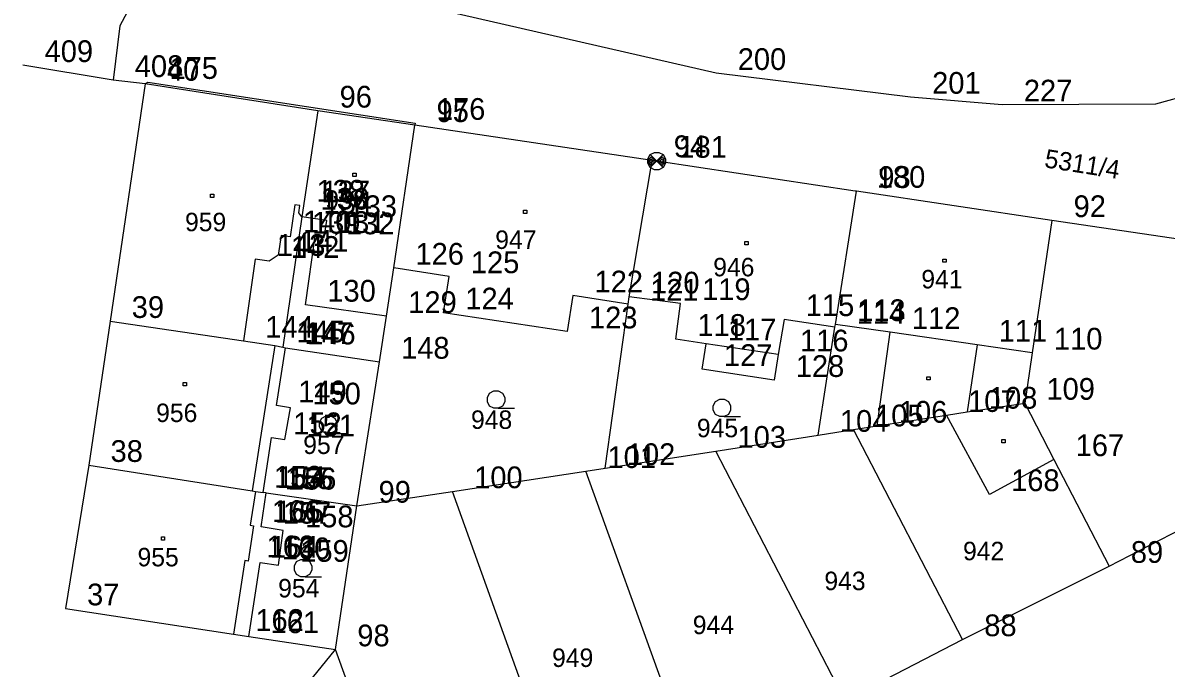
# Model space of a CAD drawing. Extents: x -822293 to -820259, y -1071573 to -1068794.
# Drawn here: x -822088.2 to -821983, y -1070278.3 to -1070218.9 of the extents above; entities that cross this region are included whole.
import ezdxf

# ---------------------------------------------------------------- set-up
doc = ezdxf.new("R2010")
doc.units = 0
for name, color, linetype in [('Vrstva 10', 7, 'Continuous'), ('Vrstva 11', 7, 'Continuous'), ('Vrstva 14', 7, 'Continuous'), ('Vrstva 2', 7, 'Continuous'), ('Vrstva 3', 7, 'Continuous'), ('Vrstva 5', 7, 'Continuous'), ('Vrstva 6', 7, 'Continuous'), ('Vrstva 8', 7, 'Continuous'), ('Vrstva 9', 7, 'Continuous')]:
    doc.layers.add(name, color=color, linetype=linetype)

# ---------------------------------------------------------------- blocks, each defined once
blk = doc.blocks.new('Z304')
at = {"layer": 'Vrstva 2'}
for p, q in [((-80, 20), (-60, 60)), ((-80, -20), (-80, 20)), ((-60, 60), (-20, 80)), ((-20, 80), (20, 80)), ((20, 80), (60, 60)), ((60, 60), (80, 20)), ((80, 20), (80, -20)), ((-60, -60), (-80, -20)), ((-20, -80), (-60, -60)), ((20, -80), (-20, -80)), ((60, -60), (20, -80)), ((20, -80), (170, -80)), ((80, -20), (60, -60))]:
    blk.add_line(p, q, dxfattribs=at)
blk = doc.blocks.new('Z402')
at = {"layer": 'Vrstva 2'}
for p, q in [((-10, 10), (20, 10)), ((-10, -20), (-10, 10)), ((20, 10), (20, -20)), ((20, -20), (-10, -20))]:
    blk.add_line(p, q, dxfattribs=at)
blk = doc.blocks.new('Z103')
at = {"layer": 'Vrstva 2'}
for p, q in [((-80, 20), (-60, 60)), ((-80, -20), (-80, 20)), ((-70, 20), (-50, 40)), ((-70, -20), (-70, 20)), ((-60, 60), (-20, 80)), ((-60, -60), (60, 60)), ((-60, 60), (60, -60)), ((-60, 10), (-50, 20)), ((-60, -10), (-60, 10)), ((-50, 40), (-10, 0)), ((-50, 20), (-30, 0)), ((-10, 0), (-50, -40)), ((-30, 0), (-50, -20)), ((-20, 80), (20, 80)), ((50, 40), (10, 0)), ((10, 0), (50, -40)), ((20, 80), (60, 60)), ((50, 20), (30, 0)), ((30, 0), (50, -20)), ((70, 20), (50, 40)), ((60, 10), (50, 20)), ((60, 60), (80, 20)), ((60, -10), (60, 10)), ((70, -20), (70, 20)), ((80, 20), (80, -20)), ((-60, -60), (-80, -20)), ((-50, -40), (-70, -20)), ((-50, -20), (-60, -10)), ((-20, -80), (-60, -60)), ((20, -80), (-20, -80)), ((60, -60), (20, -80)), ((50, -20), (60, -10)), ((50, -40), (70, -20)), ((80, -20), (60, -60))]:
    blk.add_line(p, q, dxfattribs=at)

msp = doc.modelspace()

# ---------------------------------------------------------------- linework, layer by layer
at = {"layer": 'Vrstva 2'}
for p, q in [((-822077.9, -1070216.63), (-822079.26, -1070219.18)), ((-822024.38, -1070223.55), (-822058.34, -1070215.74)), ((-822079.26, -1070219.18), (-822079.87, -1070224.2)), ((-822079.87, -1070224.2), (-822088.17, -1070222.82)), ((-822006.49, -1070225.74), (-822024.38, -1070223.55)), ((-821974.26, -1070223.7), (-821983.92, -1070226.41)), ((-822076.91, -1070224.54), (-822080.15, -1070246.37)), ((-822076.91, -1070224.54), (-822079.87, -1070224.2)), ((-822061.02, -1070227.01), (-822076.91, -1070224.54)), ((-821998.05, -1070226.45), (-822006.49, -1070225.74)), ((-822061.02, -1070227.01), (-822062.5, -1070236.76)), ((-822052.1, -1070228.34), (-822061.02, -1070227.01)), ((-821983.92, -1070226.41), (-821998.05, -1070226.45)), ((-822054.04, -1070241.47), (-822052.1, -1070228.34)), ((-822030.27, -1070231.57), (-822052.1, -1070228.34)), ((-822032.36, -1070244.12), (-822030.27, -1070231.57)), ((-822029.84, -1070231.63), (-822030.27, -1070231.57)), ((-822011.58, -1070234.39), (-822029.84, -1070231.63)), ((-822013.39, -1070246.66), (-822011.44, -1070234.41)), ((-822011.44, -1070234.41), (-822011.58, -1070234.39)), ((-821993.47, -1070237.09), (-822011.44, -1070234.41)), ((-822062.5, -1070236.76), (-822064.25, -1070248.77)), ((-821993.47, -1070237.09), (-821995.28, -1070249.28)), ((-821963.12, -1070241.62), (-821993.47, -1070237.09)), ((-822054.7, -1070245.92), (-822054.04, -1070241.47)), ((-822048.94, -1070242.25), (-822054.04, -1070241.47)), ((-822049.45, -1070245.59), (-822048.94, -1070242.25)), ((-822037.56, -1070244.02), (-822038.07, -1070247.33)), ((-822032.45, -1070244.79), (-822037.56, -1070244.02)), ((-822034.59, -1070259.91), (-822032.45, -1070244.79)), ((-822032.45, -1070244.79), (-822032.36, -1070244.12)), ((-822027.66, -1070244.73), (-822032.36, -1070244.12)), ((-822028.09, -1070248.02), (-822027.66, -1070244.73)), ((-822055.36, -1070250.12), (-822054.7, -1070245.92)), ((-822038.07, -1070247.33), (-822049.45, -1070245.59)), ((-822080.15, -1070246.37), (-822082.1, -1070259.62)), ((-822080.15, -1070246.37), (-822067.86, -1070248.19)), ((-822018.12, -1070246.2), (-822018.65, -1070249.45)), ((-822013.43, -1070246.91), (-822018.12, -1070246.2)), ((-822014.98, -1070256.85), (-822013.43, -1070246.91)), ((-822013.43, -1070246.91), (-822013.39, -1070246.66)), ((-822067.86, -1070248.19), (-822064.99, -1070248.62)), ((-822025.29, -1070248.44), (-822028.09, -1070248.02)), ((-822064.99, -1070248.62), (-822064.25, -1070248.77)), ((-822064.83, -1070254.14), (-822064.01, -1070248.81)), ((-822064.25, -1070248.77), (-822064.01, -1070248.81)), ((-822064.01, -1070248.81), (-822055.36, -1070250.12)), ((-822025.65, -1070250.79), (-822025.29, -1070248.44)), ((-821995.28, -1070249.28), (-821995.97, -1070253.9)), ((-822057.43, -1070263.37), (-822055.36, -1070250.12)), ((-822018.65, -1070249.45), (-822019.04, -1070251.8)), ((-822019.04, -1070251.8), (-822025.65, -1070250.79)), ((-822063.53, -1070254.33), (-822064.83, -1070254.14)), ((-822064.07, -1070257.27), (-822063.53, -1070254.33)), ((-822001.27, -1070254.72), (-821995.97, -1070253.9)), ((-821995.97, -1070253.9), (-821993.28, -1070259.09)), ((-822009.55, -1070256.01), (-822003.18, -1070255.02)), ((-822003.18, -1070255.02), (-822001.27, -1070254.72)), ((-822014.98, -1070256.85), (-822011.74, -1070256.35)), ((-822011.74, -1070256.35), (-822009.55, -1070256.01)), ((-822001.69, -1070275.66), (-822011.74, -1070256.35)), ((-822066.07, -1070262.13), (-822065.29, -1070257.07)), ((-822065.29, -1070257.07), (-822064.07, -1070257.27)), ((-822024.4, -1070258.32), (-822014.98, -1070256.85)), ((-821988.2, -1070268.91), (-821965.38, -1070257.1)), ((-822034.59, -1070259.91), (-822024.4, -1070258.32)), ((-822012.52, -1070281.25), (-822024.4, -1070258.32)), ((-822082.1, -1070259.62), (-822084.26, -1070272.82)), ((-822082.1, -1070259.62), (-822067.06, -1070261.99)), ((-821993.28, -1070259.09), (-821988.2, -1070268.91)), ((-822048.64, -1070262.04), (-822036.37, -1070260.18)), ((-822036.37, -1070260.18), (-822034.59, -1070259.91)), ((-822026.35, -1070287.84), (-822036.37, -1070260.18)), ((-822067.06, -1070261.99), (-822066.76, -1070262.03)), ((-822066.76, -1070262.03), (-822066.07, -1070262.13)), ((-822066.25, -1070265.3), (-822065.78, -1070262.17)), ((-822065.78, -1070262.17), (-822066.07, -1070262.13)), ((-822065.78, -1070262.17), (-822057.43, -1070263.37)), ((-822057.43, -1070263.37), (-822048.64, -1070262.04)), ((-822038.02, -1070291.55), (-822048.64, -1070262.04)), ((-822059.39, -1070276.59), (-822057.43, -1070263.37)), ((-822064.2, -1070265.64), (-822066.25, -1070265.3)), ((-822064.64, -1070268.81), (-822064.2, -1070265.64)), ((-822067.37, -1070275.38), (-822066.33, -1070268.58)), ((-822066.33, -1070268.58), (-822064.64, -1070268.81)), ((-822001.69, -1070275.66), (-821988.2, -1070268.91)), ((-822084.26, -1070272.82), (-822068.77, -1070275.17)), ((-822068.77, -1070275.17), (-822067.37, -1070275.38)), ((-822067.37, -1070275.38), (-822059.39, -1070276.59)), ((-822070.38, -1070290.07), (-822059.39, -1070276.59)), ((-822052.21, -1070296.62), (-822059.39, -1070276.59)), ((-822012.52, -1070281.25), (-822001.69, -1070275.66))]:
    msp.add_line(p, q, dxfattribs=at)
at = {"layer": 'Vrstva 3'}
for p, q in [((-822076.91, -1070224.54), (-822076.68, -1070224.37)), ((-822076.68, -1070224.37), (-822052.07, -1070228.14)), ((-822052.07, -1070228.14), (-822052.1, -1070228.34)), ((-822063.15, -1070235.67), (-822063.56, -1070238.61)), ((-822062.68, -1070235.73), (-822063.15, -1070235.67)), ((-822062.77, -1070236.4), (-822062.68, -1070235.73)), ((-822062.5, -1070236.76), (-822062.77, -1070236.4)), ((-822060.2, -1070237.09), (-822062.5, -1070236.76)), ((-822060.43, -1070238.67), (-822060.2, -1070237.09)), ((-822064.39, -1070238.49), (-822064.66, -1070240.28)), ((-822063.56, -1070238.61), (-822064.39, -1070238.49)), ((-822062.15, -1070244.87), (-822061.26, -1070238.55)), ((-822061.26, -1070238.55), (-822060.43, -1070238.67)), ((-822066.79, -1070240.66), (-822067.86, -1070248.19)), ((-822065.51, -1070240.84), (-822066.79, -1070240.66)), ((-822064.66, -1070240.28), (-822065.51, -1070240.84)), ((-822054.7, -1070245.92), (-822062.15, -1070244.87)), ((-822008.35, -1070247.39), (-822013.39, -1070246.66)), ((-822009.55, -1070256.01), (-822008.35, -1070247.39)), ((-822000.36, -1070248.55), (-822008.35, -1070247.39)), ((-822064.99, -1070248.62), (-822067.06, -1070261.99)), ((-822018.65, -1070249.45), (-822025.29, -1070248.44)), ((-822000.36, -1070248.55), (-822001.27, -1070254.72)), ((-821995.28, -1070249.28), (-822000.36, -1070248.55)), ((-821999.22, -1070262.31), (-822003.18, -1070255.02)), ((-821993.28, -1070259.09), (-821999.22, -1070262.31)), ((-822066.76, -1070262.03), (-822067.24, -1070265.15)), ((-822066.94, -1070265.2), (-822067.44, -1070268.44)), ((-822067.24, -1070265.15), (-822066.94, -1070265.2)), ((-822067.74, -1070268.4), (-822068.77, -1070275.17)), ((-822067.44, -1070268.44), (-822067.74, -1070268.4))]:
    msp.add_line(p, q, dxfattribs=at)
at = {"layer": 'Vrstva 8'}
for p, q in [((-822079.26, -1070219.18), (-822079.26, -1070219.18)), ((-822088.17, -1070222.82), (-822088.17, -1070222.82)), ((-822024.38, -1070223.55), (-822024.38, -1070223.55)), ((-822079.87, -1070224.2), (-822079.87, -1070224.2)), ((-822076.91, -1070224.54), (-822076.91, -1070224.54)), ((-822076.68, -1070224.37), (-822076.68, -1070224.37)), ((-822006.49, -1070225.74), (-822006.49, -1070225.74)), ((-822061.02, -1070227.01), (-822061.02, -1070227.01)), ((-821998.05, -1070226.45), (-821998.05, -1070226.45)), ((-821983.92, -1070226.41), (-821983.92, -1070226.41)), ((-822052.07, -1070228.14), (-822052.07, -1070228.14)), ((-822052.1, -1070228.34), (-822052.1, -1070228.34)), ((-822030.27, -1070231.57), (-822030.27, -1070231.57)), ((-822029.84, -1070231.63), (-822029.84, -1070231.63)), ((-822011.58, -1070234.39), (-822011.58, -1070234.39)), ((-822011.44, -1070234.41), (-822011.44, -1070234.41)), ((-822063.15, -1070235.67), (-822063.15, -1070235.67)), ((-822062.77, -1070236.4), (-822062.77, -1070236.4)), ((-822062.68, -1070235.73), (-822062.68, -1070235.73)), ((-822062.5, -1070236.76), (-822062.5, -1070236.76)), ((-822060.2, -1070237.09), (-822060.2, -1070237.09)), ((-821993.47, -1070237.09), (-821993.47, -1070237.09)), ((-822064.39, -1070238.49), (-822064.39, -1070238.49)), ((-822063.56, -1070238.61), (-822063.56, -1070238.61)), ((-822061.26, -1070238.55), (-822061.26, -1070238.55)), ((-822060.43, -1070238.67), (-822060.43, -1070238.67)), ((-822066.79, -1070240.66), (-822066.79, -1070240.66)), ((-822065.51, -1070240.84), (-822065.51, -1070240.84)), ((-822064.66, -1070240.28), (-822064.66, -1070240.28)), ((-822054.04, -1070241.47), (-822054.04, -1070241.47)), ((-822048.94, -1070242.25), (-822048.94, -1070242.25)), ((-822037.56, -1070244.02), (-822037.56, -1070244.02)), ((-822062.15, -1070244.87), (-822062.15, -1070244.87)), ((-822032.45, -1070244.79), (-822032.45, -1070244.79)), ((-822032.36, -1070244.12), (-822032.36, -1070244.12)), ((-822027.66, -1070244.73), (-822027.66, -1070244.73)), ((-822054.7, -1070245.92), (-822054.7, -1070245.92)), ((-822049.45, -1070245.59), (-822049.45, -1070245.59)), ((-822080.15, -1070246.37), (-822080.15, -1070246.37)), ((-822018.12, -1070246.2), (-822018.12, -1070246.2)), ((-822013.43, -1070246.91), (-822013.43, -1070246.91)), ((-822013.39, -1070246.66), (-822013.39, -1070246.66)), ((-822067.86, -1070248.19), (-822067.86, -1070248.19)), ((-822038.07, -1070247.33), (-822038.07, -1070247.33)), ((-822028.09, -1070248.02), (-822028.09, -1070248.02)), ((-822008.35, -1070247.39), (-822008.35, -1070247.39)), ((-822064.99, -1070248.62), (-822064.99, -1070248.62)), ((-822064.25, -1070248.77), (-822064.25, -1070248.77)), ((-822064.01, -1070248.81), (-822064.01, -1070248.81)), ((-822025.29, -1070248.44), (-822025.29, -1070248.44)), ((-822000.36, -1070248.55), (-822000.36, -1070248.55)), ((-821995.28, -1070249.28), (-821995.28, -1070249.28)), ((-822055.36, -1070250.12), (-822055.36, -1070250.12)), ((-822018.65, -1070249.45), (-822018.65, -1070249.45)), ((-822025.65, -1070250.79), (-822025.65, -1070250.79)), ((-822019.04, -1070251.8), (-822019.04, -1070251.8)), ((-822064.83, -1070254.14), (-822064.83, -1070254.14)), ((-822063.53, -1070254.33), (-822063.53, -1070254.33)), ((-821995.97, -1070253.9), (-821995.97, -1070253.9)), ((-822003.18, -1070255.02), (-822003.18, -1070255.02)), ((-822001.27, -1070254.72), (-822001.27, -1070254.72)), ((-822011.74, -1070256.35), (-822011.74, -1070256.35)), ((-822009.55, -1070256.01), (-822009.55, -1070256.01)), ((-822065.29, -1070257.07), (-822065.29, -1070257.07)), ((-822064.07, -1070257.27), (-822064.07, -1070257.27)), ((-822014.98, -1070256.85), (-822014.98, -1070256.85)), ((-822024.4, -1070258.32), (-822024.4, -1070258.32)), ((-822082.1, -1070259.62), (-822082.1, -1070259.62)), ((-821993.28, -1070259.09), (-821993.28, -1070259.09)), ((-822036.37, -1070260.18), (-822036.37, -1070260.18)), ((-822034.59, -1070259.91), (-822034.59, -1070259.91)), ((-822067.06, -1070261.99), (-822067.06, -1070261.99)), ((-822066.76, -1070262.03), (-822066.76, -1070262.03)), ((-822066.07, -1070262.13), (-822066.07, -1070262.13)), ((-822065.78, -1070262.17), (-822065.78, -1070262.17)), ((-822048.64, -1070262.04), (-822048.64, -1070262.04)), ((-821999.22, -1070262.31), (-821999.22, -1070262.31)), ((-822057.43, -1070263.37), (-822057.43, -1070263.37)), ((-822067.24, -1070265.15), (-822067.24, -1070265.15)), ((-822066.94, -1070265.2), (-822066.94, -1070265.2)), ((-822066.25, -1070265.3), (-822066.25, -1070265.3)), ((-822064.2, -1070265.64), (-822064.2, -1070265.64)), ((-822067.74, -1070268.4), (-822067.74, -1070268.4)), ((-822067.44, -1070268.44), (-822067.44, -1070268.44)), ((-822066.33, -1070268.58), (-822066.33, -1070268.58)), ((-822064.64, -1070268.81), (-822064.64, -1070268.81)), ((-821988.2, -1070268.91), (-821988.2, -1070268.91)), ((-822084.26, -1070272.82), (-822084.26, -1070272.82)), ((-822068.77, -1070275.17), (-822068.77, -1070275.17)), ((-822067.37, -1070275.38), (-822067.37, -1070275.38)), ((-822059.39, -1070276.59), (-822059.39, -1070276.59)), ((-822001.69, -1070275.66), (-822001.69, -1070275.66))]:
    msp.add_line(p, q, dxfattribs=at)

# ---------------------------------------------------------------- block references
at = {"layer": 'Vrstva 10', "xscale": 0.01, "yscale": 0.01}
for p in [(-822044.62, -1070253.58), (-822023.84, -1070254.35), (-822060.07, -1070255.89), (-822062.38, -1070269.09)]:
    msp.add_blockref('Z304', p, dxfattribs=at)
at = {"layer": 'Vrstva 11', "xscale": 0.01, "yscale": 0.01}
for p in [(-822057.7, -1070232.84), (-822070.8, -1070234.78), (-822042, -1070236.26), (-822021.62, -1070239.14), (-822003.4, -1070240.75), (-822073.31, -1070252.11), (-822004.88, -1070251.58), (-821997.97, -1070257.37), (-822075.32, -1070266.33)]:
    msp.add_blockref('Z402', p, dxfattribs=at)
at = {"layer": 'Vrstva 14', "xscale": 0.01, "yscale": 0.01}
msp.add_blockref('Z103', (-822029.84, -1070231.63), dxfattribs=at)

# ---------------------------------------------------------------- texts
at = {"layer": 'Vrstva 5'}
msp.add_text('5311/4', height=1.699, rotation=351, dxfattribs=at).set_placement((-821994.225, -1070232.198))
for s, p in [('948', (-822046.926, -1070256.28)), ('945', (-822026.138, -1070257.05)), ('957', (-822062.366, -1070258.59)), ('942', (-822001.646, -1070268.37)), ('954', (-822064.676, -1070271.79)), ('943', (-822014.406, -1070271.12)), ('944', (-822026.516, -1070275.17)), ('949', (-822039.466, -1070278.19))]:
    msp.add_text(s, height=1.7, dxfattribs=at).set_placement(p)
at = {"layer": 'Vrstva 6'}
for s, p in [('958', (-822060.336, -1070236.03)), ('959', (-822073.246, -1070238.09)), ('947', (-822044.696, -1070239.72)), ('946', (-822024.636, -1070242.24)), ('941', (-822005.483, -1070243.35)), ('956', (-822075.906, -1070255.65)), ('955', (-822077.618, -1070268.93))]:
    msp.add_text(s, height=1.7, dxfattribs=at).set_placement(p)
at = {"layer": 'Vrstva 9'}
for s, p in [('409', (-822086.17, -1070222.52)), ('408', (-822077.87, -1070223.9)), ('200', (-822022.38, -1070223.25)), ('40', (-822074.91, -1070224.24)), ('175', (-822074.68, -1070224.07)), ('201', (-822004.49, -1070225.44)), ('96', (-822059.02, -1070226.71)), ('227', (-821996.05, -1070226.15)), ('95', (-822050.1, -1070228.04)), ('176', (-822050.07, -1070227.84)), ('94', (-822028.27, -1070231.27)), ('181', (-822027.84, -1070231.33)), ('180', (-822009.58, -1070234.09)), ('93', (-822009.44, -1070234.11)), ('138', (-822061.15, -1070235.37)), ('137', (-822060.68, -1070235.43)), ('136', (-822060.77, -1070236.1)), ('134', (-822060.5, -1070236.46)), ('133', (-822058.2, -1070236.79)), ('92', (-821991.47, -1070236.79)), ('140', (-822062.39, -1070238.19)), ('139', (-822061.56, -1070238.31)), ('131', (-822059.26, -1070238.25)), ('132', (-822058.43, -1070238.37)), ('143', (-822064.79, -1070240.36)), ('142', (-822063.51, -1070240.54)), ('141', (-822062.66, -1070239.98)), ('126', (-822052.04, -1070241.17)), ('125', (-822046.94, -1070241.95)), ('122', (-822035.56, -1070243.72)), ('120', (-822030.36, -1070243.82)), ('130', (-822060.15, -1070244.57)), ('121', (-822030.45, -1070244.49)), ('119', (-822025.66, -1070244.43)), ('39', (-822078.15, -1070246.07)), ('129', (-822052.7, -1070245.62)), ('124', (-822047.45, -1070245.29)), ('115', (-822016.12, -1070245.9)), ('123', (-822036.07, -1070247.03)), ('114', (-822011.43, -1070246.61)), ('113', (-822011.39, -1070246.36)), ('112', (-822006.35, -1070247.09)), ('144', (-822065.86, -1070247.89)), ('118', (-822026.09, -1070247.72)), ('117', (-822023.29, -1070248.14)), ('145', (-822062.99, -1070248.32)), ('147', (-822062.25, -1070248.47)), ('146', (-822062.01, -1070248.51)), ('116', (-822016.65, -1070249.15)), ('111', (-821998.36, -1070248.25)), ('110', (-821993.28, -1070248.98)), ('148', (-822053.36, -1070249.82)), ('127', (-822023.65, -1070250.49)), ('128', (-822017.04, -1070251.5)), ('149', (-822062.83, -1070253.84)), ('150', (-822061.53, -1070254.03)), ('108', (-821999.27, -1070254.42)), ('109', (-821993.97, -1070253.6)), ('107', (-822001.18, -1070254.72)), ('104', (-822012.98, -1070256.55)), ('105', (-822009.74, -1070256.05)), ('106', (-822007.55, -1070255.71)), ('152', (-822063.29, -1070256.77)), ('151', (-822062.07, -1070256.97)), ('103', (-822022.4, -1070258.02)), ('38', (-822080.1, -1070259.32)), ('102', (-822032.59, -1070259.61)), ('167', (-821991.28, -1070258.79)), ('101', (-822034.37, -1070259.88)), ('153', (-822065.06, -1070261.69)), ('154', (-822064.76, -1070261.73)), ('155', (-822064.07, -1070261.83)), ('156', (-822063.78, -1070261.87)), ('100', (-822046.64, -1070261.74)), ('168', (-821997.22, -1070262.01)), ('99', (-822055.43, -1070263.07)), ('166', (-822065.24, -1070264.85)), ('165', (-822064.94, -1070264.9)), ('157', (-822064.25, -1070265)), ('158', (-822062.2, -1070265.34)), ('163', (-822065.74, -1070268.1)), ('164', (-822065.44, -1070268.14)), ('160', (-822064.33, -1070268.28)), ('159', (-822062.64, -1070268.51)), ('89', (-821986.2, -1070268.61)), ('37', (-822082.26, -1070272.52)), ('162', (-822066.77, -1070274.87)), ('161', (-822065.37, -1070275.08)), ('88', (-821999.69, -1070275.36)), ('98', (-822057.39, -1070276.29))]:
    msp.add_text(s, height=2, dxfattribs=at).set_placement(p)

doc.saveas('drawing.dxf')
